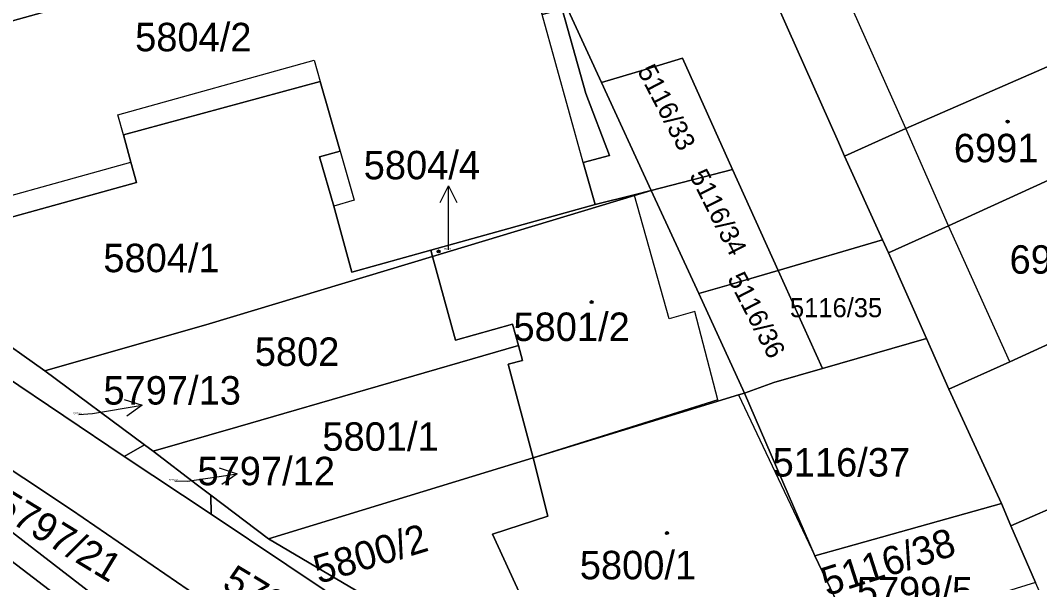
# Model space of a CAD drawing. Extents: x -596233 to -595156, y -1161235 to -1159375.
# Drawn here: x -595392.6 to -595331.7, y -1160383.6 to -1160350 of the extents above; entities that cross this region are included whole.
import ezdxf

# ---------------------------------------------------------------- set-up
doc = ezdxf.new("R2010")
doc.units = 0
for name, color, linetype in [('KN_CAR_KR', 7, 'Continuous'), ('KN_KULTURY', 7, 'Continuous'), ('KN_PARC_CIS_POM', 7, 'Continuous'), ('KN_PARC_CIS_POZ', 7, 'Continuous'), ('KN_PARC_CIS_STAV', 7, 'Continuous'), ('KN_PARC_PLOCHA', 7, 'Continuous'), ('PARC_C_SIPKA', 7, 'Continuous'), ('parcely_l', 7, 'Continuous')]:
    doc.layers.add(name, color=color, linetype=linetype)

msp = doc.modelspace()

# ---------------------------------------------------------------- linework, layer by layer
at = {"layer": 'KN_CAR_KR'}
for points in [[(-595339.72, -1160356.45), (-595346.11, -1160342.16)], [(-595359, -1160358.48), (-595361.46, -1160349.64)], [(-595386.83, -1160355.63), (-595375.08, -1160352.36)], [(-595375.08, -1160352.36), (-595374.72, -1160353.63)], [(-595386.49, -1160356.83), (-595386.83, -1160355.63)], [(-595337.17, -1160362.26), (-595339.72, -1160356.45)], [(-595373.53, -1160357.79), (-595372.7, -1160360.73)], [(-595398.24, -1160361.84), (-595386.04, -1160358.46)], [(-595355.95, -1160360.44), (-595355.96, -1160360.4)], [(-595353.87, -1160367.81), (-595355.95, -1160360.44)], [(-595372.7, -1160360.73), (-595373.92, -1160361.08)], [(-595333.5, -1160370.39), (-595337.17, -1160362.26)], [(-595352.34, -1160367.38), (-595353.87, -1160367.81)], [(-595350.96, -1160372.66), (-595352.34, -1160367.38)], [(-595350.96, -1160372.66), (-595362, -1160376.13)], [(-595349.73, -1160372.36), (-595345.16, -1160381.98)]]:
    msp.add_lwpolyline(points, dxfattribs=at)
at = {"layer": 'KN_KULTURY'}
for centre, radius in [((-595333.64, -1160356.03), 0.09), ((-595333.64, -1160356.03), 0.0398), ((-595367.65, -1160363.79), 0.09), ((-595367.65, -1160363.79), 0.0398), ((-595358.51, -1160366.82), 0.09), ((-595358.51, -1160366.82), 0.0398), ((-595354, -1160380.62), 0.09), ((-595354, -1160380.62), 0.0398)]:
    msp.add_circle(centre, radius, dxfattribs=at)
at = {"layer": 'KN_PARC_PLOCHA'}
for points in [[(-595183.45, -1160340.15), (-595190.6, -1160342), (-595218.83, -1160349.08), (-595235.21, -1160352.82), (-595267.91, -1160360.96), (-595287.01, -1160366.11), (-595310.25, -1160372.35), (-595319.06, -1160374.66), (-595319.29, -1160374.12), (-595329.8, -1160378.6), (-595333.45, -1160380.19), (-595334.01, -1160378.85), (-595337.16, -1160372.02), (-595333.5, -1160370.39), (-595321.34, -1160364.8), (-595321.3, -1160364.93), (-595316.2, -1160363.46), (-595293.44, -1160356.66), (-595277.97, -1160352.08), (-595270.28, -1160349.8), (-595222.15, -1160337.73), (-595221.55, -1160337.59), (-595185.74, -1160328.7), (-595184.81, -1160333.13)], [(-595353.8, -1160334.66), (-595349.74, -1160343.8), (-595346.82, -1160350.38), (-595343.75, -1160357.27), (-595343.39, -1160358.09), (-595341.12, -1160363.1), (-595347.35, -1160364.93), (-595350.08, -1160358.89), (-595353.08, -1160352.25), (-595355.36, -1160352.93), (-595357.92, -1160353.69), (-595363.42, -1160341.75), (-595363.7, -1160341.15), (-595365.79, -1160336.79), (-595362.21, -1160335.79), (-595354.29, -1160333.57)], [(-595320.41, -1160334.42), (-595319.78, -1160336.7), (-595320.18, -1160336.85), (-595318.31, -1160343.04), (-595317.4, -1160346.03), (-595316.5, -1160349), (-595323, -1160350.46), (-595325.26, -1160350.97), (-595328.73, -1160351.75), (-595329.22, -1160351.86), (-595329.73, -1160352.08), (-595339.72, -1160356.45), (-595343.39, -1160358.09), (-595343.75, -1160357.27), (-595346.82, -1160350.38), (-595349.74, -1160343.8), (-595346.11, -1160342.16), (-595331.05, -1160335.51), (-595326.69, -1160333.61), (-595326.55, -1160333.55), (-595325.46, -1160335.65), (-595323.28, -1160335.14), (-595320.87, -1160334.56)], [(-595363.42, -1160341.75), (-595363.64, -1160341.81), (-595400.88, -1160352.16), (-595402.08, -1160352.49), (-595399.1, -1160363.37), (-595385.7, -1160359.67), (-595386.04, -1160358.46), (-595386.49, -1160356.83), (-595374.72, -1160353.63), (-595373.53, -1160357.79), (-595374.76, -1160358.14), (-595373.92, -1160361.08), (-595372.84, -1160365.03), (-595368.12, -1160363.72), (-595368.02, -1160364.1), (-595381.37, -1160368.11), (-595391.19, -1160370.92), (-595394.56, -1160368.53), (-595399.31, -1160363.38), (-595401.3, -1160361.06), (-595411.48, -1160354.35), (-595409.44, -1160353.77), (-595363.7, -1160341.15)], [(-595358.3, -1160360.98), (-595368.12, -1160363.72), (-595372.84, -1160365.03), (-595373.92, -1160361.08), (-595374.76, -1160358.14), (-595373.53, -1160357.79), (-595374.72, -1160353.63), (-595386.49, -1160356.83), (-595386.04, -1160358.46), (-595385.7, -1160359.67), (-595399.1, -1160363.37), (-595402.08, -1160352.49), (-595400.88, -1160352.16), (-595363.64, -1160341.81), (-595361.46, -1160349.64), (-595360.26, -1160349.31), (-595358.85, -1160354.35), (-595357.44, -1160358.05), (-595359, -1160358.48)], [(-595357.92, -1160353.69), (-595354.95, -1160360.14), (-595355.96, -1160360.4), (-595358.3, -1160360.98), (-595359, -1160358.48), (-595357.44, -1160358.05), (-595358.85, -1160354.35), (-595360.26, -1160349.31), (-595361.46, -1160349.64), (-595363.64, -1160341.81), (-595363.42, -1160341.75)], [(-595322.18, -1160357.43), (-595323.68, -1160357.84), (-595325.6, -1160358.37), (-595326.14, -1160357.23), (-595337.17, -1160362.26), (-595340.77, -1160363.87), (-595341.12, -1160363.1), (-595343.39, -1160358.09), (-595339.72, -1160356.45), (-595329.73, -1160352.08), (-595329.22, -1160351.86), (-595328.73, -1160351.75), (-595325.26, -1160350.97), (-595323.38, -1160354.91)], [(-595419.04, -1160361.54), (-595414.19, -1160365.24), (-595413.51, -1160366.75), (-595385.67, -1160388.04), (-595385.76, -1160388.2), (-595384.71, -1160389.01), (-595383.71, -1160392.45), (-595384.44, -1160392.69), (-595418.62, -1160366.26), (-595417.78, -1160365.22), (-595422.87, -1160361.27), (-595434.82, -1160352.62), (-595432.2, -1160351.74)], [(-595350.08, -1160358.89), (-595354.95, -1160360.14), (-595357.92, -1160353.69), (-595355.36, -1160352.93), (-595353.08, -1160352.25)], [(-595393.66, -1160371.19), (-595386.45, -1160376.05), (-595381.25, -1160379.49), (-595372.2, -1160385.55), (-595360.4, -1160392.85), (-595350.83, -1160398.53), (-595337.39, -1160406.24), (-595336.36, -1160406.67), (-595334.66, -1160411.93), (-595337.7, -1160410.53), (-595342.98, -1160407.85), (-595356.85, -1160399.94), (-595364.64, -1160395.41), (-595366.12, -1160394.52), (-595369.27, -1160392.65), (-595372.68, -1160390.72), (-595374.95, -1160389.26), (-595389.59, -1160379.23), (-595418.15, -1160360.27), (-595415.62, -1160356.5)], [(-595316.2, -1160363.46), (-595321.3, -1160364.93), (-595321.34, -1160364.8), (-595333.5, -1160370.39), (-595337.16, -1160372.02), (-595338.5, -1160369), (-595340.77, -1160363.87), (-595337.17, -1160362.26), (-595326.14, -1160357.23), (-595325.6, -1160358.37), (-595323.68, -1160357.84), (-595322.18, -1160357.43), (-595319.03, -1160356.56), (-595317.39, -1160360.37), (-595315.57, -1160359.71), (-595315.08, -1160361.08), (-595316.87, -1160361.73)], [(-595347.35, -1160364.93), (-595350.29, -1160365.79), (-595352.1, -1160366.31), (-595354.95, -1160360.14), (-595350.08, -1160358.89)], [(-595374.95, -1160389.26), (-595375.54, -1160389.55), (-595382.13, -1160385.63), (-595385.43, -1160386.52), (-595397.75, -1160377.02), (-595403.56, -1160372.43), (-595410.32, -1160367.07), (-595418.66, -1160360.99), (-595418.15, -1160360.27), (-595389.59, -1160379.23)], [(-595368.02, -1160364.1), (-595368.12, -1160363.72), (-595358.3, -1160360.98), (-595355.96, -1160360.4), (-595354.95, -1160360.14), (-595355.95, -1160360.44)], [(-595352.1, -1160366.31), (-595349.36, -1160372.25), (-595349.73, -1160372.36), (-595362, -1160376.13), (-595363.5, -1160370.52), (-595362.63, -1160370.3), (-595362.88, -1160369.42), (-595363.24, -1160368.14), (-595366.63, -1160369.1), (-595368.02, -1160364.1), (-595355.95, -1160360.44), (-595354.95, -1160360.14)], [(-595385.43, -1160386.52), (-595384.71, -1160389.01), (-595385.76, -1160388.2), (-595385.67, -1160388.04), (-595413.51, -1160366.75), (-595414.19, -1160365.24), (-595419.04, -1160361.54), (-595418.66, -1160360.99), (-595410.32, -1160367.07), (-595403.56, -1160372.43), (-595397.75, -1160377.02)], [(-595340.77, -1160363.87), (-595338.5, -1160369), (-595344.7, -1160370.78), (-595347.35, -1160364.93), (-595341.12, -1160363.1)], [(-595362.88, -1160369.42), (-595379.64, -1160374.26), (-595384.7, -1160375.73), (-595385.22, -1160375.35), (-595391.19, -1160370.92), (-595381.37, -1160368.11), (-595368.02, -1160364.1), (-595366.63, -1160369.1), (-595363.24, -1160368.14)], [(-595344.7, -1160370.78), (-595347.62, -1160371.62), (-595349.36, -1160372.25), (-595352.1, -1160366.31), (-595350.29, -1160365.79), (-595347.35, -1160364.93)], [(-595391.19, -1160370.92), (-595385.22, -1160375.35), (-595386.45, -1160376.05), (-595393.66, -1160371.19), (-595394.09, -1160370.79), (-595394.59, -1160369.63), (-595394.56, -1160368.53)], [(-595337.16, -1160372.02), (-595334.01, -1160378.85), (-595343.32, -1160381.47), (-595345.16, -1160381.98), (-595349.36, -1160372.25), (-595347.62, -1160371.62), (-595344.7, -1160370.78), (-595338.5, -1160369)], [(-595362, -1160376.13), (-595377.81, -1160380.97), (-595381.27, -1160378.35), (-595382.06, -1160377.76), (-595384.7, -1160375.73), (-595379.64, -1160374.26), (-595362.88, -1160369.42), (-595362.63, -1160370.3), (-595363.5, -1160370.52)], [(-595345.16, -1160381.98), (-595343.57, -1160385.3), (-595343.74, -1160385.37), (-595355.35, -1160390.47), (-595359.16, -1160392.14), (-595359.48, -1160391.93), (-595359.29, -1160391.85), (-595361.72, -1160386.57), (-595364.43, -1160380.69), (-595361.12, -1160379.6), (-595362, -1160376.13), (-595349.73, -1160372.36), (-595349.36, -1160372.25)], [(-595308.83, -1160378.49), (-595316.48, -1160380.48), (-595316.72, -1160379.9), (-595327.22, -1160384.44), (-595330.9, -1160386.01), (-595331.97, -1160383.58), (-595333.45, -1160380.19), (-595329.8, -1160378.6), (-595319.29, -1160374.12), (-595319.06, -1160374.66), (-595310.25, -1160372.35), (-595309.58, -1160374.91)], [(-595384.7, -1160375.73), (-595382.06, -1160377.76), (-595381.27, -1160378.35), (-595381.25, -1160379.49), (-595386.45, -1160376.05), (-595385.22, -1160375.35)], [(-595361.72, -1160386.57), (-595365.86, -1160387.72), (-595366.21, -1160387.82), (-595377.81, -1160380.97), (-595362, -1160376.13), (-595361.12, -1160379.6), (-595364.43, -1160380.69)], [(-595377.81, -1160380.97), (-595366.21, -1160387.82), (-595359.48, -1160391.93), (-595359.16, -1160392.14), (-595360.4, -1160392.85), (-595372.2, -1160385.55), (-595381.25, -1160379.49), (-595381.27, -1160378.35)], [(-595333.45, -1160380.19), (-595331.97, -1160383.58), (-595341.21, -1160386.43), (-595342.81, -1160386.92), (-595343.57, -1160385.3), (-595345.16, -1160381.98), (-595343.32, -1160381.47), (-595334.01, -1160378.85)]]:
    msp.add_lwpolyline(points, close=True, dxfattribs=at)
at = {"layer": 'PARC_C_SIPKA'}
for points in [[(-595367.5548, -1160360.8587), (-595367.0522, -1160359.86), (-595366.5548, -1160360.8613)], [(-595367.06, -1160363.69), (-595367.06, -1160362.86), (-595367.0522, -1160359.86)], [(-595386.4453, -1160372.6445), (-595385.3744, -1160372.9656), (-595386.2739, -1160373.6297)], [(-595389.16, -1160373.53), (-595388.33, -1160373.48), (-595385.3744, -1160372.9656)], [(-595380.7547, -1160376.7227), (-595379.6923, -1160377.0709), (-595380.6084, -1160377.7119)], [(-595383.42, -1160377.49), (-595382.66, -1160377.51), (-595379.6923, -1160377.0709)]]:
    msp.add_lwpolyline(points, dxfattribs=at)
at = {"layer": 'parcely_l'}
for points in [[(-595368.12, -1160363.72), (-595372.84, -1160365.03), (-595373.92, -1160361.08), (-595374.76, -1160358.14), (-595373.53, -1160357.79), (-595374.72, -1160353.63), (-595386.49, -1160356.83), (-595386.04, -1160358.46), (-595385.7, -1160359.67), (-595399.1, -1160363.37), (-595402.08, -1160352.49), (-595400.88, -1160352.16), (-595363.64, -1160341.81)], [(-595363.64, -1160341.81), (-595361.46, -1160349.64), (-595360.26, -1160349.31), (-595358.85, -1160354.35), (-595357.44, -1160358.05), (-595359, -1160358.48), (-595358.3, -1160360.98)], [(-595363.42, -1160341.75), (-595357.92, -1160353.69)], [(-595349.74, -1160343.8), (-595346.82, -1160350.38), (-595343.75, -1160357.27), (-595343.39, -1160358.09)], [(-595343.39, -1160358.09), (-595339.72, -1160356.45), (-595329.73, -1160352.08), (-595329.22, -1160351.86), (-595328.73, -1160351.75), (-595325.26, -1160350.97)], [(-595357.92, -1160353.69), (-595355.36, -1160352.93), (-595353.08, -1160352.25), (-595350.08, -1160358.89)], [(-595354.95, -1160360.14), (-595357.92, -1160353.69)], [(-595322.18, -1160357.43), (-595323.68, -1160357.84), (-595325.6, -1160358.37), (-595326.14, -1160357.23), (-595337.17, -1160362.26), (-595340.77, -1160363.87)], [(-595341.12, -1160363.1), (-595343.39, -1160358.09)], [(-595350.08, -1160358.89), (-595354.95, -1160360.14)], [(-595347.35, -1160364.93), (-595350.08, -1160358.89)], [(-595418.15, -1160360.27), (-595389.59, -1160379.23), (-595374.95, -1160389.26)], [(-595354.95, -1160360.14), (-595355.95, -1160360.44), (-595368.02, -1160364.1)], [(-595358.3, -1160360.98), (-595355.96, -1160360.4), (-595354.95, -1160360.14)], [(-595354.95, -1160360.14), (-595352.1, -1160366.31)], [(-595418.66, -1160360.99), (-595410.32, -1160367.07), (-595403.56, -1160372.43), (-595397.75, -1160377.02), (-595385.43, -1160386.52)], [(-595368.12, -1160363.72), (-595358.3, -1160360.98)], [(-595384.71, -1160389.01), (-595385.76, -1160388.2), (-595385.67, -1160388.04), (-595413.51, -1160366.75), (-595414.19, -1160365.24), (-595419.04, -1160361.54)], [(-595347.35, -1160364.93), (-595341.12, -1160363.1)], [(-595340.77, -1160363.87), (-595341.12, -1160363.1)], [(-595316.2, -1160363.46), (-595321.3, -1160364.93), (-595321.34, -1160364.8), (-595333.5, -1160370.39), (-595337.16, -1160372.02)], [(-595368.02, -1160364.1), (-595381.37, -1160368.11), (-595391.19, -1160370.92)], [(-595368.02, -1160364.1), (-595368.12, -1160363.72)], [(-595368.02, -1160364.1), (-595366.63, -1160369.1), (-595363.24, -1160368.14), (-595362.88, -1160369.42)], [(-595340.77, -1160363.87), (-595338.5, -1160369)], [(-595352.1, -1160366.31), (-595350.29, -1160365.79), (-595347.35, -1160364.93)], [(-595347.35, -1160364.93), (-595344.7, -1160370.78)], [(-595349.36, -1160372.25), (-595352.1, -1160366.31)], [(-595391.19, -1160370.92), (-595394.56, -1160368.53)], [(-595338.5, -1160369), (-595344.7, -1160370.78)], [(-595337.16, -1160372.02), (-595338.5, -1160369)], [(-595384.7, -1160375.73), (-595379.64, -1160374.26), (-595362.88, -1160369.42)], [(-595362.88, -1160369.42), (-595362.63, -1160370.3), (-595363.5, -1160370.52), (-595362, -1160376.13)], [(-595344.7, -1160370.78), (-595347.62, -1160371.62), (-595349.36, -1160372.25)], [(-595393.66, -1160371.19), (-595386.45, -1160376.05)], [(-595385.22, -1160375.35), (-595391.19, -1160370.92)], [(-595334.01, -1160378.85), (-595337.16, -1160372.02)], [(-595362, -1160376.13), (-595349.73, -1160372.36), (-595349.36, -1160372.25)], [(-595349.36, -1160372.25), (-595345.16, -1160381.98)], [(-595333.45, -1160380.19), (-595329.8, -1160378.6), (-595319.29, -1160374.12), (-595319.06, -1160374.66), (-595310.25, -1160372.35)], [(-595385.22, -1160375.35), (-595386.45, -1160376.05)], [(-595384.7, -1160375.73), (-595385.22, -1160375.35)], [(-595381.27, -1160378.35), (-595382.06, -1160377.76), (-595384.7, -1160375.73)], [(-595386.45, -1160376.05), (-595381.25, -1160379.49)], [(-595377.81, -1160380.97), (-595362, -1160376.13)], [(-595362, -1160376.13), (-595361.12, -1160379.6), (-595364.43, -1160380.69), (-595361.72, -1160386.57)], [(-595377.81, -1160380.97), (-595381.27, -1160378.35)], [(-595381.25, -1160379.49), (-595381.27, -1160378.35)], [(-595345.16, -1160381.98), (-595343.32, -1160381.47), (-595334.01, -1160378.85)], [(-595334.01, -1160378.85), (-595333.45, -1160380.19)], [(-595360.4, -1160392.85), (-595372.2, -1160385.55), (-595381.25, -1160379.49)], [(-595333.45, -1160380.19), (-595331.97, -1160383.58)], [(-595366.21, -1160387.82), (-595377.81, -1160380.97)], [(-595343.57, -1160385.3), (-595345.16, -1160381.98)]]:
    msp.add_lwpolyline(points, dxfattribs=at)

# ---------------------------------------------------------------- texts
at = {"layer": 'KN_PARC_CIS_POM'}
for s, p in [('5804/4', (-595367.3433, -1160363.69)), ('5797/13', (-595389.4933, -1160373.53)), ('5797/12', (-595383.7533, -1160377.49))]:
    msp.add_text(s, height=0.1, dxfattribs=at).set_placement(p)
at = {"layer": 'KN_PARC_CIS_POZ'}
for s, height, rotation, p in [('5116/33', 1.14, 297.536095, (-595355.7968, -1160352.9905)), ('5116/34', 1.14, 296.789815, (-595352.6827, -1160359.2379)), ('5116/36', 1.14, 297.335714, (-595350.415, -1160365.3944)), ('5797/21', 1.7, 328.699345, (-595394.3119, -1160379.346)), ('5800/2', 1.7, 16.858073, (-595374.8092, -1160383.6673)), ('5116/38', 1.7, 17.720532, (-595344.4477, -1160384.3948)), ('5797/8', 1.7, 328.835866, (-595380.6715, -1160383.8874))]:
    msp.add_text(s, height=height, rotation=rotation, dxfattribs=at).set_placement(p)
for s, height, p in [('5804/1', 1.7, (-595387.6866, -1160365.03)), ('5116/35', 1.14, (-595346.65, -1160367.72)), ('5802', 1.7, (-595378.6366, -1160370.63)), ('5797/13', 1.7, (-595387.6816, -1160372.94)), ('5801/1', 1.7, (-595374.5966, -1160375.7)), ('5116/37', 1.7, (-595347.6866, -1160377.24)), ('5797/12', 1.7, (-595382.0616, -1160377.76)), ('5799/5', 1.7, (-595342.6573, -1160384.9347))]:
    msp.add_text(s, height=height, dxfattribs=at).set_placement(p)
at = {"layer": 'KN_PARC_CIS_STAV'}
for s, p in [('5804/2', (-595385.7866, -1160351.83)), ('6991', (-595336.8566, -1160358.46)), ('5804/4', (-595372.1266, -1160359.48)), ('6994', (-595333.5266, -1160365.12)), ('5801/2', (-595363.1766, -1160369.14)), ('5800/1', (-595359.2116, -1160383.38))]:
    msp.add_text(s, height=1.7, dxfattribs=at).set_placement(p)

doc.saveas('drawing.dxf')
